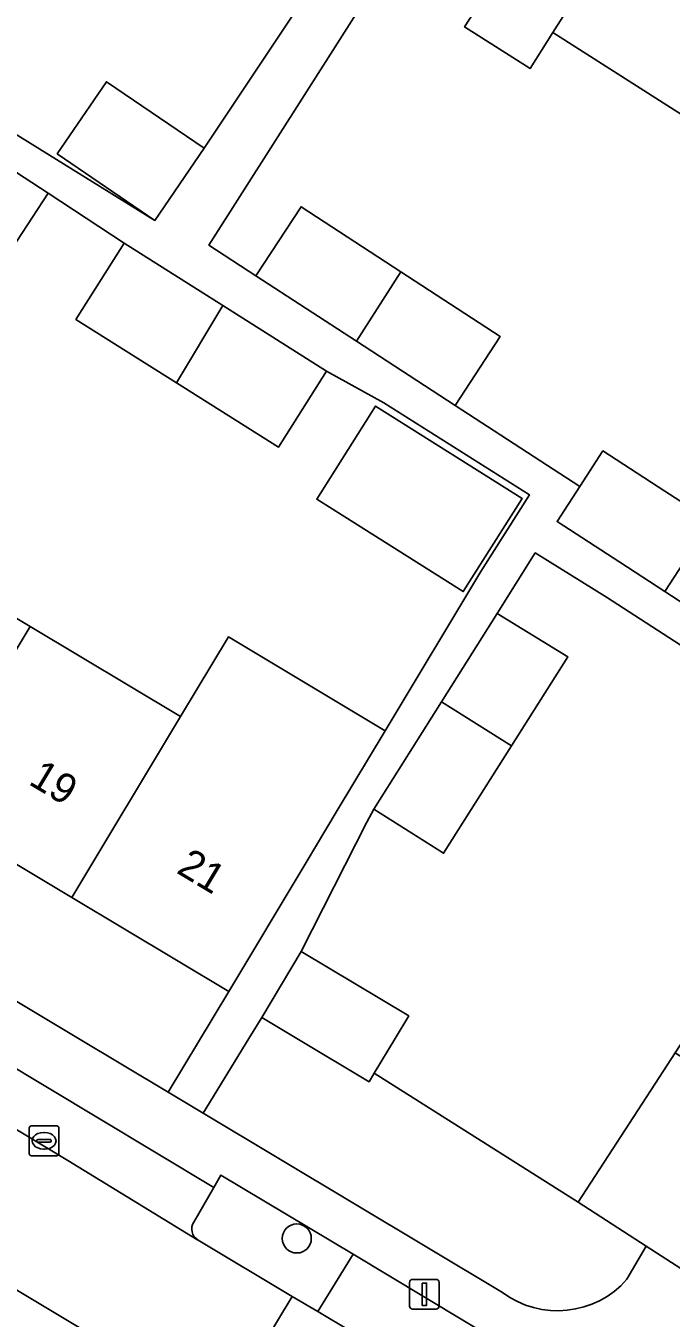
# Model space of a CAD drawing. Extents: x 160102 to 160934, y 382045 to 382923.
# Drawn here: x 160402.88 to 160424.58, y 382240.58 to 382284.07 of the extents above; entities that cross this region are included whole.
import ezdxf

# ---------------------------------------------------------------- set-up
doc = ezdxf.new("R2010")
doc.units = 0
for name, color, linetype in [('IMGEO_Boom', 7, 'Continuous'), ('IMGEO_Erf', 7, 'Continuous'), ('IMGEO_Groenvoorziening', 7, 'Continuous'), ('IMGEO_Kolk', 7, 'Continuous'), ('IMGEO_Lichtmast', 7, 'Continuous'), ('IMGEO_Pand', 7, 'Continuous'), ('IMGEO_Pand_nummerreeks', 7, 'Continuous'), ('IMGEO_Parkeervlak_open', 7, 'Continuous'), ('IMGEO_Rijbaan_lokaal_open', 7, 'Continuous'), ('IMGEO_Voetpad_open', 7, 'Continuous')]:
    doc.layers.add(name, color=color, linetype=linetype)

msp = doc.modelspace()

# ---------------------------------------------------------------- linework, layer by layer
at = {"layer": 'IMGEO_Boom'}
msp.add_circle((160411.99, 382243.267), 0.489, dxfattribs=at)
at = {"layer": 'IMGEO_Erf'}
for points in [[(160400.589, 382281.63), (160407.22, 382277.527), (160403.933, 382279.767), (160405.586, 382282.193), (160408.873, 382279.954), (160414.366, 382288.208), (160409.334, 382291.406), (160404.372, 382294.56), (160402.466, 382291.561)], [(160415.602, 382287.025), (160409.035, 382276.697), (160410.617, 382275.665), (160412.133, 382277.988), (160415.49, 382275.799), (160418.832, 382273.618), (160417.317, 382271.295), (160421.509, 382268.572), (160422.288, 382269.771), (160424.373, 382268.417), (160425.912, 382267.417), (160424.368, 382265.04), (160425.076, 382264.581)], [(160425.338, 382280.837), (160420.606, 382283.845), (160419.838, 382282.636), (160417.633, 382284.037), (160418.402, 382285.246)], [(160398.112, 382266.807), (160403.023, 382263.861), (160408.083, 382260.826), (160409.693, 382263.51), (160414.963, 382260.348), (160418.185, 382265.711), (160419.816, 382268.295), (160414.922, 382271.383), (160412.988, 382272.457), (160411.371, 382269.895), (160407.942, 382272.06), (160404.563, 382274.193), (160406.18, 382276.755), (160403.624, 382278.446), (160402.043, 382276.022)]]:
    msp.add_lwpolyline(points, dxfattribs=at)
for points in [[(160389.569, 382263.65), (160384.642, 382266.606), (160379.614, 382269.622), (160374.771, 382272.527), (160369.939, 382275.425), (160364.885, 382278.457), (160360.142, 382281.302), (160358.109, 382277.912), (160404.646, 382250), (160407.669, 382248.188), (160409.699, 382251.575), (160404.429, 382254.736), (160399.369, 382257.771), (160394.458, 382260.717)], [(160414.64, 382271.279), (160419.57, 382268.168), (160417.592, 382265.034), (160412.663, 382268.144)], [(160425.989, 382255.164), (160427.666, 382254.081), (160427.961, 382254.538), (160431.018, 382259.272), (160422.404, 382264.843), (160420.01, 382266.339), (160418.734, 382264.296), (160421.103, 382262.841), (160419.21, 382259.841), (160416.929, 382256.227), (160414.578, 382257.71), (160414.344, 382257.273), (160412.142, 382252.922), (160415.757, 382250.753), (160415.303, 382250), (160414.597, 382248.83), (160421.455, 382244.486), (160424.179, 382248.68), (160424.72, 382249.511), (160425.031, 382250), (160426.619, 382252.459), (160424.941, 382253.542)]]:
    msp.add_lwpolyline(points, close=True, dxfattribs=at)
at = {"layer": 'IMGEO_Groenvoorziening'}
for points in [[(160423.097, 382241.894), (160423.743, 382243.01), (160421.455, 382244.486), (160414.597, 382248.83), (160414.422, 382248.54), (160411.988, 382250), (160410.813, 382250.705), (160410.38, 382250), (160408.838, 382247.487), (160418.905, 382241.451)], [(160408.67, 382243.209), (160411.837, 382241.318), (160412.696, 382240.805), (160413.881, 382242.743), (160409.439, 382245.4), (160409.196, 382244.981)], [(160409.196, 382244.981), (160408.524, 382243.82)]]:
    msp.add_lwpolyline(points, dxfattribs=at)
for centre, radius, start, end in [((160408.902, 382243.587), 0.444, 148.3612, 238.5168), ((160420.762, 382243.932), 3.099, 233.1806, 318.8844)]:
    msp.add_arc(centre, radius, start, end, dxfattribs=at)
at = {"layer": 'IMGEO_Kolk'}
for p, q in [((160403.065, 382247.052), (160403.917, 382247.052)), ((160402.99, 382246.126), (160402.99, 382246.978)), ((160403.292, 382246.595), (160403.69, 382246.595)), ((160403.478, 382246.832), (160403.503, 382246.832)), ((160403.991, 382246.978), (160403.991, 382246.126)), ((160403.249, 382246.546), (160403.249, 382246.558)), ((160403.687, 382246.509), (160403.289, 382246.509)), ((160403.501, 382246.272), (160403.476, 382246.272)), ((160403.733, 382246.558), (160403.733, 382246.546)), ((160403.917, 382246.052), (160403.065, 382246.052))]:
    msp.add_line(p, q, dxfattribs=at)
for points in [[(160403.065, 382247.052), (160403.917, 382247.052)], [(160402.99, 382246.126), (160402.99, 382246.978)], [(160403.991, 382246.978), (160403.991, 382246.126)], [(160403.917, 382246.052), (160403.065, 382246.052)]]:
    msp.add_lwpolyline(points, dxfattribs=at)
for centre, radius, start, end in [((160403.067, 382246.976), 0.0765, 91.552, 178.448), ((160403.067, 382246.976), 0.0765, 91.552, 178.448), ((160403.915, 382246.976), 0.0765, 1.552, 88.448), ((160403.915, 382246.976), 0.0765, 1.552, 88.448), ((160403.289, 382246.555), 0.0403, 85.8775, 175.7526), ((160403.694, 382246.557), 0.0386, 1.7309, 96.639), ((160403.286, 382246.545), 0.0366, 178.938, 274.7102), ((160403.69, 382246.552), 0.043, 264.8664, 352.4533), ((160403.067, 382246.128), 0.0765, 181.552, 268.448), ((160403.067, 382246.128), 0.0765, 181.552, 268.448), ((160403.915, 382246.128), 0.0765, 271.552, 358.448), ((160403.915, 382246.128), 0.0765, 271.552, 358.448)]:
    msp.add_arc(centre, radius, start, end, dxfattribs=at)
for centre, major_axis, ratio, start_param, end_param in [((160403.477, 382246.552), (-0.387, 0.002), 0.722429, 4.712389, 7.853982), ((160403.502, 382246.552), (-0.39, 0.002), 0.717154, 1.570796, 4.712389)]:
    msp.add_ellipse(centre, major_axis=major_axis, ratio=ratio, start_param=start_param, end_param=end_param, dxfattribs=at)
at = {"layer": 'IMGEO_Lichtmast'}
for p, q in [((160415.787, 382240.989), (160415.787, 382241.789)), ((160415.787, 382241.789), (160415.787, 382240.989)), ((160415.887, 382241.889), (160416.677, 382241.889)), ((160416.677, 382241.889), (160415.887, 382241.889)), ((160416.777, 382241.789), (160416.777, 382240.989)), ((160416.777, 382240.989), (160416.777, 382241.789)), ((160416.677, 382240.889), (160415.887, 382240.889)), ((160415.887, 382240.889), (160416.677, 382240.889))]:
    msp.add_line(p, q, dxfattribs=at)
msp.add_lwpolyline([(160416.207, 382241.764), (160416.357, 382241.764), (160416.357, 382241.014), (160416.207, 382241.014), (160416.207, 382241.764)], dxfattribs=at)
for centre, start, end in [((160415.887, 382241.789), 90, 180), ((160415.887, 382241.789), 90, 180), ((160416.677, 382241.789), 0, 90), ((160416.677, 382241.789), 360, 90), ((160415.887, 382240.989), 180, 270), ((160415.887, 382240.989), 180, 270), ((160416.677, 382240.989), 270, 0), ((160416.677, 382240.989), 270, 0)]:
    msp.add_arc(centre, 0.1, start, end, dxfattribs=at)
at = {"layer": 'IMGEO_Pand'}
for points in [[(160420.606, 382283.845), (160424.444, 382289.881), (160419.739, 382292.897), (160419.791, 382292.99), (160419.498, 382293.155), (160416.817, 382288.936), (160415.602, 382287.025), (160418.402, 382285.246), (160417.633, 382284.037), (160419.838, 382282.636)], [(160420.606, 382283.845), (160425.338, 382280.837), (160429.163, 382286.856), (160424.444, 382289.881)], [(160405.586, 382282.193), (160403.933, 382279.767), (160407.22, 382277.527), (160408.873, 382279.954)], [(160400.355, 382280.577), (160398.775, 382278.153), (160402.043, 382276.022), (160403.624, 382278.446)], [(160415.49, 382275.799), (160412.133, 382277.988), (160410.617, 382275.665), (160414.001, 382273.458)], [(160407.942, 382272.06), (160409.501, 382274.658), (160406.18, 382276.755), (160404.563, 382274.193)], [(160415.49, 382275.799), (160414.001, 382273.458), (160417.317, 382271.295), (160418.832, 382273.618)], [(160407.942, 382272.06), (160411.371, 382269.895), (160412.988, 382272.457), (160409.501, 382274.658)], [(160412.663, 382268.144), (160417.592, 382265.034), (160419.57, 382268.168), (160414.64, 382271.279)], [(160424.373, 382268.417), (160422.288, 382269.771), (160421.509, 382268.572), (160420.744, 382267.393), (160422.852, 382266.024), (160424.368, 382265.04), (160425.912, 382267.417)], [(160399.369, 382257.771), (160403.023, 382263.861), (160398.112, 382266.807), (160394.458, 382260.717)], [(160418.734, 382264.296), (160416.859, 382261.325), (160419.21, 382259.841), (160421.103, 382262.841)], [(160404.429, 382254.736), (160408.083, 382260.826), (160403.023, 382263.861), (160399.369, 382257.771)], [(160404.429, 382254.736), (160409.699, 382251.575), (160412.272, 382255.863), (160413.353, 382257.665), (160414.963, 382260.348), (160409.693, 382263.51), (160408.083, 382260.826)], [(160419.21, 382259.841), (160416.859, 382261.325), (160414.578, 382257.71), (160416.929, 382256.227)], [(160414.597, 382248.83), (160415.303, 382250), (160415.757, 382250.753), (160412.142, 382252.922), (160410.813, 382250.705), (160411.988, 382250), (160414.422, 382248.54)], [(160430.683, 382245.665), (160424.72, 382249.511), (160424.179, 382248.68), (160421.455, 382244.486), (160423.743, 382243.01), (160427.435, 382240.629)]]:
    msp.add_lwpolyline(points, close=True, dxfattribs=at)
at = {"layer": 'IMGEO_Parkeervlak_open'}
for points in [[(160408.524, 382243.82), (160409.196, 382244.981), (160405.318, 382247.314), (160400.277, 382250.343)], [(160399.001, 382249.071), (160404.293, 382245.887), (160408.628, 382243.23), (160408.67, 382243.209)]]:
    msp.add_lwpolyline(points, dxfattribs=at)
msp.add_lwpolyline([(160413.881, 382242.743), (160412.696, 382240.805), (160414.869, 382239.508), (160417.622, 382237.829), (160418.791, 382239.789)], close=True, dxfattribs=at)
msp.add_arc((160408.902, 382243.587), 0.444, 148.3612, 238.5168, dxfattribs=at)
at = {"layer": 'IMGEO_Rijbaan_lokaal_open'}
for points in [[(160386.527, 382256.611), (160384.107, 382258.065), (160375.974, 382262.984), (160373.597, 382258.998), (160381.838, 382254.013), (160397.115, 382244.844), (160402.764, 382241.416), (160407.064, 382238.837), (160409.473, 382237.392), (160411.837, 382241.318), (160408.67, 382243.209), (160408.628, 382243.23), (160404.293, 382245.887), (160399.001, 382249.071), (160396.236, 382250.756), (160396.2, 382250.775)], [(160417.622, 382237.829), (160414.869, 382239.508), (160412.696, 382240.805), (160411.837, 382241.318), (160409.473, 382237.392), (160410.44, 382236.812), (160415.398, 382233.838), (160416.292, 382233.302), (160418.674, 382237.188)]]:
    msp.add_lwpolyline(points, close=True, dxfattribs=at)
at = {"layer": 'IMGEO_Voetpad_open'}
for points in [[(160414.366, 382288.208), (160408.873, 382279.954), (160407.22, 382277.527), (160400.589, 382281.63)], [(160425.076, 382264.581), (160424.368, 382265.04), (160422.852, 382266.024), (160420.744, 382267.393), (160421.509, 382268.572), (160417.317, 382271.295), (160414.001, 382273.458), (160410.617, 382275.665), (160409.035, 382276.697), (160415.602, 382287.025)], [(160400.355, 382280.577), (160403.624, 382278.446), (160406.18, 382276.755), (160409.501, 382274.658), (160412.988, 382272.457), (160414.922, 382271.383), (160419.816, 382268.295), (160418.185, 382265.711), (160414.963, 382260.348), (160413.353, 382257.665), (160412.272, 382255.863), (160409.699, 382251.575), (160407.669, 382248.188), (160408.838, 382247.487), (160410.38, 382250), (160410.813, 382250.705), (160412.142, 382252.922), (160414.344, 382257.273), (160414.578, 382257.71), (160416.859, 382261.325), (160418.734, 382264.296), (160420.01, 382266.339), (160422.404, 382264.843), (160431.018, 382259.272)], [(160418.905, 382241.451), (160408.838, 382247.487), (160407.669, 382248.188), (160404.646, 382250), (160358.109, 382277.912)], [(160400.277, 382250.343), (160405.318, 382247.314), (160409.196, 382244.981), (160409.439, 382245.4), (160413.881, 382242.743), (160418.791, 382239.789)], [(160424.155, 382234.988), (160427.435, 382240.629), (160423.743, 382243.01), (160423.097, 382241.894)], [(160402.134, 382241.264), (160401.767, 382240.616), (160406.435, 382237.795), (160407.064, 382238.837), (160402.764, 382241.416)]]:
    msp.add_lwpolyline(points, dxfattribs=at)
msp.add_arc((160420.762, 382243.932), 3.099, 233.1806, 318.8844, dxfattribs=at)

# ---------------------------------------------------------------- texts
at = {"layer": 'IMGEO_Pand_nummerreeks'}
for s, p in [('19', (160402.931, 382258.573)), ('21', (160407.906, 382255.589))]:
    msp.add_text(s, height=1, rotation=329.0424, dxfattribs=at).set_placement(p)

doc.saveas('drawing.dxf')
